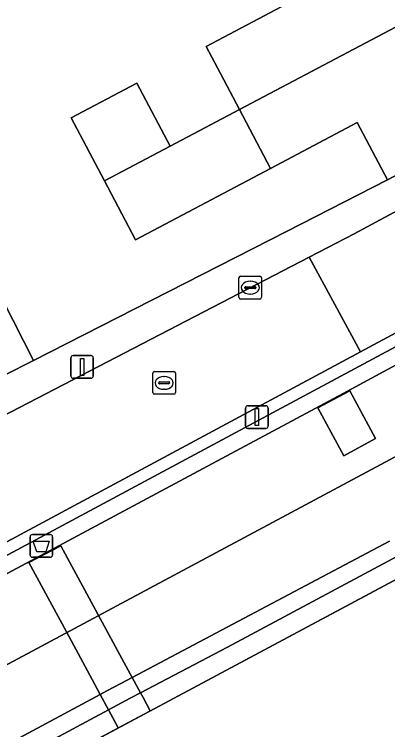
# Model space of a CAD drawing. Extents: x 158352 to 159489, y 383828 to 384603.
# Drawn here: x 159447.3 to 159463.77, y 384299.8 to 384331.3 of the extents above; entities that cross this region are included whole.
import ezdxf

# ---------------------------------------------------------------- set-up
doc = ezdxf.new("R2010")
doc.units = 0
for name, color, linetype in [('IMGEO_Afvalbak', 7, 'Continuous'), ('IMGEO_Berm_open', 7, 'Continuous'), ('IMGEO_Dek', 7, 'Continuous'), ('IMGEO_Erf', 7, 'Continuous'), ('IMGEO_Kolk', 7, 'Continuous'), ('IMGEO_Lichtmast', 7, 'Continuous'), ('IMGEO_Muur', 7, 'Continuous'), ('IMGEO_Pand', 7, 'Continuous'), ('IMGEO_Parkeervlak_open', 7, 'Continuous'), ('IMGEO_Pijler', 7, 'Continuous'), ('IMGEO_Rijbaan_lokaal_open', 7, 'Continuous'), ('IMGEO_Rijbaan_regionaal_gesloten', 7, 'Continuous'), ('IMGEO_Rioolput', 7, 'Continuous'), ('IMGEO_Verkeerseiland_open', 7, 'Continuous'), ('IMGEO_Voetpad_open', 7, 'Continuous')]:
    doc.layers.add(name, color=color, linetype=linetype)

msp = doc.modelspace()

# ---------------------------------------------------------------- linework, layer by layer
at = {"layer": 'IMGEO_Afvalbak'}
for p, q in [((159447.998, 384307.495), (159447.998, 384308.295)), ((159447.998, 384308.295), (159447.998, 384307.495)), ((159448.098, 384308.395), (159448.888, 384308.395)), ((159448.888, 384308.395), (159448.098, 384308.395)), ((159448.988, 384308.295), (159448.988, 384307.495)), ((159448.988, 384307.495), (159448.988, 384308.295)), ((159448.888, 384307.395), (159448.098, 384307.395)), ((159448.098, 384307.395), (159448.888, 384307.395))]:
    msp.add_line(p, q, dxfattribs=at)
msp.add_lwpolyline([(159448.141, 384308.109), (159448.845, 384308.109), (159448.696, 384307.639), (159448.29, 384307.639), (159448.141, 384308.109)], dxfattribs=at)
for centre, start, end in [((159448.098, 384308.295), 90, 180), ((159448.098, 384308.295), 90, 180), ((159448.888, 384308.295), 0, 90), ((159448.888, 384308.295), 360, 90), ((159448.098, 384307.495), 180, 270), ((159448.098, 384307.495), 180, 270), ((159448.888, 384307.495), 270, 0), ((159448.888, 384307.495), 270, 0)]:
    msp.add_arc(centre, 0.1, start, end, dxfattribs=at)
at = {"layer": 'IMGEO_Berm_open'}
msp.add_lwpolyline([(159484.262, 384327.473), (159484.082, 384327.375), (159476.794, 384323.468), (159475.214, 384322.621), (159472.953, 384321.409), (159434.883, 384301.001), (159424.678, 384295.53), (159423.126, 384294.698), (159416.774, 384291.344), (159416.872, 384291.158), (159417.175, 384290.58), (159423.542, 384293.995), (159425.774, 384295.208), (159441.839, 384303.937), (159461.802, 384314.609), (159473.288, 384320.816), (159476.178, 384322.378), (159478.022, 384323.374), (159479.768, 384324.318), (159484.392, 384326.786), (159484.574, 384326.883)], close=True, dxfattribs=at)
for points in [[(159463.84, 384308.111), (159452.499, 384302.101), (159452.248, 384301.968), (159451.994, 384301.833), (159451.389, 384301.509), (159451.091, 384301.349), (159439.779, 384295.294)], [(159440.143, 384294.618), (159451.455, 384300.675), (159452.411, 384301.187), (159452.866, 384301.425), (159456.708, 384303.436), (159464.196, 384307.446)]]:
    msp.add_lwpolyline(points, dxfattribs=at)
at = {"layer": 'IMGEO_Dek'}
msp.add_lwpolyline([(159488.508, 384319.441), (159484.262, 384327.473), (159484.082, 384327.375), (159476.794, 384323.468), (159475.214, 384322.621), (159472.953, 384321.409), (159434.883, 384301.001), (159424.678, 384295.53), (159423.126, 384294.698), (159416.774, 384291.344), (159416.872, 384291.158), (159417.175, 384290.58), (159418.97, 384287.157), (159420.065, 384285.069), (159420.202, 384284.814), (159420.58, 384284.11), (159420.978, 384283.376)], close=True, dxfattribs=at)
at = {"layer": 'IMGEO_Erf'}
msp.add_lwpolyline([(159437.868, 384336.256), (159448.148, 384316.064), (159459.3, 384321.741), (159463.756, 384324.009), (159462.417, 384326.543), (159458.595, 384324.522), (159452.652, 384321.379), (159451.285, 384323.965), (159449.817, 384326.741), (159452.703, 384328.266), (159454.17, 384325.491), (159457.228, 384327.108), (159456.258, 384328.943), (159455.761, 384329.882), (159459.602, 384331.912)], dxfattribs=at)
at = {"layer": 'IMGEO_Kolk'}
for p, q in [((159457.207, 384318.842), (159457.207, 384319.694)), ((159457.282, 384319.768), (159458.134, 384319.768)), ((159458.208, 384319.694), (159458.208, 384318.842)), ((159457.466, 384319.262), (159457.466, 384319.274)), ((159457.509, 384319.311), (159457.907, 384319.311)), ((159457.695, 384319.548), (159457.72, 384319.548)), ((159457.95, 384319.274), (159457.95, 384319.262)), ((159457.904, 384319.225), (159457.506, 384319.225)), ((159457.718, 384318.988), (159457.693, 384318.988)), ((159458.134, 384318.768), (159457.282, 384318.768))]:
    msp.add_line(p, q, dxfattribs=at)
for points in [[(159457.207, 384318.842), (159457.207, 384319.694)], [(159457.282, 384319.768), (159458.134, 384319.768)], [(159458.208, 384319.694), (159458.208, 384318.842)], [(159458.134, 384318.768), (159457.282, 384318.768)]]:
    msp.add_lwpolyline(points, dxfattribs=at)
for centre, radius, start, end in [((159457.284, 384319.692), 0.0765, 91.552, 178.448), ((159457.284, 384319.692), 0.0765, 91.552, 178.448), ((159458.132, 384319.692), 0.0765, 1.552, 88.448), ((159458.132, 384319.692), 0.0765, 1.552, 88.448), ((159457.506, 384319.271), 0.0403, 85.8775, 175.7526), ((159457.503, 384319.261), 0.0366, 178.938, 274.7102), ((159457.907, 384319.268), 0.043, 264.8664, 352.4533), ((159457.911, 384319.273), 0.0386, 1.7309, 96.639), ((159457.284, 384318.844), 0.0765, 181.552, 268.448), ((159457.284, 384318.844), 0.0765, 181.552, 268.448), ((159458.132, 384318.844), 0.0765, 271.552, 358.448), ((159458.132, 384318.844), 0.0765, 271.552, 358.448)]:
    msp.add_arc(centre, radius, start, end, dxfattribs=at)
for centre, major_axis, ratio, start_param, end_param in [((159457.694, 384319.268), (-0.387, 0.002), 0.722429, 4.712389, 7.853982), ((159457.719, 384319.268), (-0.39, 0.002), 0.717154, 1.570796, 4.712389)]:
    msp.add_ellipse(centre, major_axis=major_axis, ratio=ratio, start_param=start_param, end_param=end_param, dxfattribs=at)
at = {"layer": 'IMGEO_Lichtmast'}
for p, q in [((159449.797, 384315.376), (159449.797, 384316.176)), ((159449.797, 384316.176), (159449.797, 384315.376)), ((159449.897, 384316.276), (159450.687, 384316.276)), ((159450.687, 384316.276), (159449.897, 384316.276)), ((159450.787, 384316.176), (159450.787, 384315.376)), ((159450.787, 384315.376), (159450.787, 384316.176)), ((159450.687, 384315.276), (159449.897, 384315.276)), ((159449.897, 384315.276), (159450.687, 384315.276)), ((159457.499, 384313.167), (159457.499, 384313.967)), ((159457.499, 384313.967), (159457.499, 384313.167)), ((159457.599, 384314.067), (159458.389, 384314.067)), ((159458.389, 384314.067), (159457.599, 384314.067)), ((159458.489, 384313.967), (159458.489, 384313.167)), ((159458.489, 384313.167), (159458.489, 384313.967)), ((159458.389, 384313.067), (159457.599, 384313.067)), ((159457.599, 384313.067), (159458.389, 384313.067))]:
    msp.add_line(p, q, dxfattribs=at)
for points in [[(159450.217, 384316.151), (159450.367, 384316.151), (159450.367, 384315.401), (159450.217, 384315.401), (159450.217, 384316.151)], [(159457.919, 384313.942), (159458.069, 384313.942), (159458.069, 384313.192), (159457.919, 384313.192), (159457.919, 384313.942)]]:
    msp.add_lwpolyline(points, dxfattribs=at)
for centre, start, end in [((159449.897, 384316.176), 90, 180), ((159449.897, 384316.176), 90, 180), ((159450.687, 384316.176), 0, 90), ((159450.687, 384316.176), 360, 90), ((159449.897, 384315.376), 180, 270), ((159449.897, 384315.376), 180, 270), ((159450.687, 384315.376), 270, 0), ((159450.687, 384315.376), 270, 0), ((159457.599, 384313.967), 90, 180), ((159457.599, 384313.967), 90, 180), ((159458.389, 384313.967), 0, 90), ((159458.389, 384313.967), 360, 90), ((159457.599, 384313.167), 180, 270), ((159457.599, 384313.167), 180, 270), ((159458.389, 384313.167), 270, 0), ((159458.389, 384313.167), 270, 0)]:
    msp.add_arc(centre, 0.1, start, end, dxfattribs=at)
at = {"layer": 'IMGEO_Muur'}
msp.add_lwpolyline([(159463.756, 384324.009), (159459.3, 384321.741)], dxfattribs=at)
at = {"layer": 'IMGEO_Pand'}
for points in [[(159458.416, 384334.155), (159459.602, 384331.912), (159455.761, 384329.882), (159456.258, 384328.943), (159457.228, 384327.108), (159468.336, 384332.982), (159467.706, 384334.173), (159465.685, 384337.997)], [(159457.228, 384327.108), (159458.595, 384324.522), (159462.417, 384326.543), (159463.756, 384324.009), (159471.043, 384327.861), (159468.336, 384332.982)], [(159454.17, 384325.491), (159452.703, 384328.266), (159449.817, 384326.741), (159451.285, 384323.965)], [(159458.595, 384324.522), (159457.228, 384327.108), (159454.17, 384325.491), (159451.285, 384323.965), (159452.652, 384321.379)]]:
    msp.add_lwpolyline(points, close=True, dxfattribs=at)
at = {"layer": 'IMGEO_Parkeervlak_open'}
msp.add_lwpolyline([(159440.564, 384293.836), (159451.883, 384299.881), (159451.558, 384300.483), (159451.455, 384300.675), (159451.091, 384301.349), (159450.731, 384302.016), (159449.597, 384304.117), (159447.95, 384307.167), (159449.349, 384307.9), (159450.986, 384304.886), (159452.149, 384302.745), (159452.499, 384302.101), (159452.866, 384301.425), (159452.979, 384301.216), (159453.295, 384300.635), (159477.247, 384313.427), (159474.44, 384318.67), (159473.288, 384320.816), (159472.953, 384321.409), (159425.701, 384296.078)], dxfattribs=at)
msp.add_lwpolyline([(159461.827, 384311.865), (159460.692, 384313.979), (159462.1, 384314.726), (159463.231, 384312.622)], close=True, dxfattribs=at)
at = {"layer": 'IMGEO_Pijler'}
for points in [[(159462.1, 384314.726), (159460.692, 384313.979), (159461.827, 384311.865), (159463.231, 384312.622)], [(159453.295, 384300.635), (159452.979, 384301.216), (159452.866, 384301.425), (159452.499, 384302.101), (159452.149, 384302.745), (159450.986, 384304.886), (159449.349, 384307.9), (159447.95, 384307.167), (159449.597, 384304.117), (159450.731, 384302.016), (159451.091, 384301.349), (159451.455, 384300.675), (159451.558, 384300.483), (159451.883, 384299.881)]]:
    msp.add_lwpolyline(points, close=True, dxfattribs=at)
at = {"layer": 'IMGEO_Rijbaan_lokaal_open'}
msp.add_lwpolyline([(159464.996, 384323.084), (159462.287, 384321.636), (159460.308, 384320.611), (159462.566, 384316.442), (159467.245, 384318.956)], close=True, dxfattribs=at)
for points in [[(159462.566, 384316.442), (159460.308, 384320.611), (159442.871, 384311.58), (159433.305, 384306.444), (159433.106, 384306.323)], [(159416.192, 384295.332), (159409.744, 384291.682), (159400.033, 384286.543), (159393.228, 384282.94), (159394.756, 384280.076), (159400.917, 384283.376), (159416.512, 384291.758), (159421.586, 384294.469), (159422.881, 384295.158), (159425.455, 384296.537), (159462.566, 384316.442)]]:
    msp.add_lwpolyline(points, dxfattribs=at)
at = {"layer": 'IMGEO_Rijbaan_regionaal_gesloten'}
for points in [[(159486.263, 384323.687), (159484.574, 384326.883), (159484.392, 384326.786), (159479.768, 384324.318), (159478.022, 384323.374), (159476.178, 384322.378), (159473.288, 384320.816), (159461.802, 384314.609), (159441.839, 384303.937), (159425.774, 384295.208), (159423.542, 384293.995), (159417.175, 384290.58), (159418.736, 384287.603), (159434.988, 384296.253), (159466.777, 384313.264), (159484.568, 384322.779)], [(159488.508, 384319.441), (159488.064, 384320.282), (159487.785, 384320.132), (159485.215, 384318.754), (159483.089, 384317.608), (159482.18, 384317.119), (159480.313, 384316.113), (159478.226, 384314.988), (159476.822, 384314.231), (159469.763, 384310.428), (159465.606, 384308.202), (159464.196, 384307.446), (159456.708, 384303.436), (159452.866, 384301.425), (159452.411, 384301.187), (159451.455, 384300.675), (159440.143, 384294.618), (159438.732, 384293.863), (159433.877, 384291.263), (159429.745, 384289.04), (159426.943, 384287.533), (159420.58, 384284.11), (159420.978, 384283.376)]]:
    msp.add_lwpolyline(points, close=True, dxfattribs=at)
for points in [[(159466.777, 384313.264), (159434.988, 384296.253)], [(159439.779, 384295.294), (159451.091, 384301.349), (159451.389, 384301.509), (159451.994, 384301.833), (159452.248, 384301.968), (159452.499, 384302.101), (159463.84, 384308.111)]]:
    msp.add_lwpolyline(points, dxfattribs=at)
at = {"layer": 'IMGEO_Rioolput'}
for p, q in [((159453.409, 384314.648), (159453.409, 384315.5)), ((159453.484, 384315.574), (159454.336, 384315.574)), ((159454.41, 384315.5), (159454.41, 384314.648)), ((159453.897, 384315.354), (159453.922, 384315.354)), ((159453.668, 384315.068), (159453.668, 384315.08)), ((159454.106, 384315.031), (159453.708, 384315.031)), ((159453.711, 384315.117), (159454.109, 384315.117)), ((159454.152, 384315.08), (159454.152, 384315.068)), ((159454.336, 384314.574), (159453.484, 384314.574)), ((159453.92, 384314.794), (159453.895, 384314.794))]:
    msp.add_line(p, q, dxfattribs=at)
for points in [[(159453.409, 384314.648), (159453.409, 384315.5)], [(159453.484, 384315.574), (159454.336, 384315.574)], [(159454.41, 384315.5), (159454.41, 384314.648)], [(159454.336, 384314.574), (159453.484, 384314.574)]]:
    msp.add_lwpolyline(points, dxfattribs=at)
for centre, radius, start, end in [((159453.486, 384315.498), 0.0765, 91.552, 178.448), ((159453.486, 384315.498), 0.0765, 91.552, 178.448), ((159454.334, 384315.498), 0.0765, 1.552, 88.448), ((159454.334, 384315.498), 0.0765, 1.552, 88.448), ((159453.708, 384315.077), 0.0403, 85.8775, 175.7526), ((159453.705, 384315.067), 0.0366, 178.938, 274.7102), ((159454.109, 384315.074), 0.043, 264.8664, 352.4533), ((159454.113, 384315.079), 0.0386, 1.7309, 96.639), ((159453.486, 384314.65), 0.0765, 181.552, 268.448), ((159453.486, 384314.65), 0.0765, 181.552, 268.448), ((159454.334, 384314.65), 0.0765, 271.552, 358.448), ((159454.334, 384314.65), 0.0765, 271.552, 358.448)]:
    msp.add_arc(centre, radius, start, end, dxfattribs=at)
for centre, major_axis, ratio, start_param, end_param in [((159453.896, 384315.074), (-0.387, 0.002), 0.722429, 4.712389, 7.853982), ((159453.921, 384315.074), (-0.39, 0.002), 0.717154, 1.570796, 4.712389)]:
    msp.add_ellipse(centre, major_axis=major_axis, ratio=ratio, start_param=start_param, end_param=end_param, dxfattribs=at)
at = {"layer": 'IMGEO_Verkeerseiland_open'}
msp.add_lwpolyline([(159472.953, 384321.409), (159472.747, 384321.773), (159467.245, 384318.956), (159462.566, 384316.442), (159425.455, 384296.537), (159425.701, 384296.078)], close=True, dxfattribs=at)
at = {"layer": 'IMGEO_Voetpad_open'}
for points in [[(159414.829, 384326.725), (159435.227, 384337.186), (159442.988, 384322.88), (159444.698, 384319.584), (159446.864, 384315.41), (159448.148, 384316.064), (159437.868, 384336.256), (159453, 384344.263), (159455.906, 384345.799), (159460.326, 384348.135), (159463.775, 384349.902), (159463.089, 384351.242), (159459.619, 384349.465), (159455.192, 384347.141), (159452.236, 384345.589), (159452.028, 384345.985), (159436.96, 384338.009), (159424.804, 384361.464), (159425.151, 384361.658), (159421.442, 384368.288)], [(159460.308, 384320.611), (159462.287, 384321.636), (159464.996, 384323.084), (159469.791, 384325.852), (159470.388, 384326.182), (159470.596, 384326.3), (159471.499, 384326.805), (159471.043, 384327.861), (159463.756, 384324.009), (159459.3, 384321.741), (159448.148, 384316.064), (159446.864, 384315.41), (159441.615, 384312.678), (159436.569, 384310.052), (159431.522, 384307.425), (159426.461, 384304.791), (159426.67, 384302.521)], [(159433.106, 384306.323), (159433.305, 384306.444), (159442.871, 384311.58), (159460.308, 384320.611)]]:
    msp.add_lwpolyline(points, dxfattribs=at)

doc.saveas('drawing.dxf')
